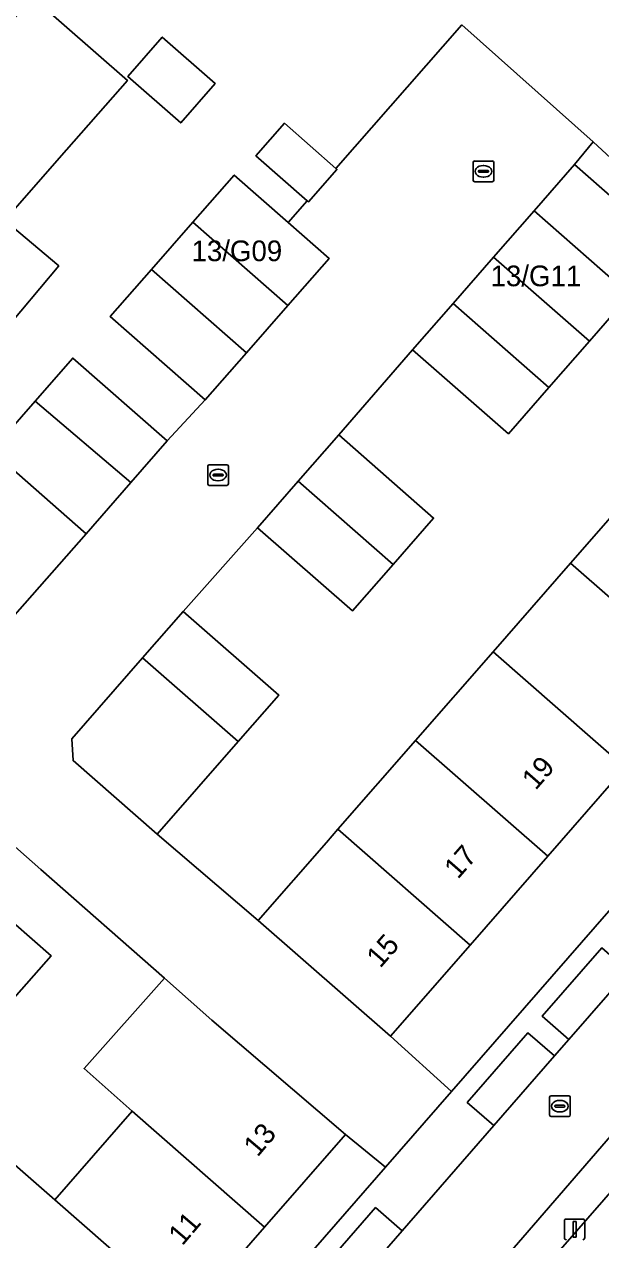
# Model space of a CAD drawing. Extents: x 158472 to 159562, y 388525 to 389606.
# Drawn here: x 158828.5 to 158856.4, y 388856.6 to 388915.3 of the extents above; entities that cross this region are included whole.
import ezdxf

# ---------------------------------------------------------------- set-up
doc = ezdxf.new("R2010")
doc.units = 0
for name, color, linetype in [('IMGEO_Erf', 7, 'Continuous'), ('IMGEO_Kolk', 7, 'Continuous'), ('IMGEO_Lichtmast', 7, 'Continuous'), ('IMGEO_Muur', 7, 'Continuous'), ('IMGEO_Pand', 7, 'Continuous'), ('IMGEO_Pand_nummerreeks', 7, 'Continuous'), ('IMGEO_Parkeervlak_open', 7, 'Continuous'), ('IMGEO_Rijbaan_lokaal_open', 7, 'Continuous'), ('IMGEO_Voetpad_open', 7, 'Continuous')]:
    doc.layers.add(name, color=color, linetype=linetype)

msp = doc.modelspace()

# ---------------------------------------------------------------- linework, layer by layer
at = {"layer": 'IMGEO_Erf'}
for points in [[(158828.932, 388916.627), (158833.528, 388912.601), (158830.234, 388908.841), (158827.987, 388906.277)], [(158827.972, 388886.645), (158831.53, 388890.69), (158826.96, 388894.694), (158829.063, 388897.095), (158830.888, 388899.178), (158835.458, 388895.174), (158837.293, 388897.162), (158832.701, 388901.185), (158834.698, 388903.464), (158836.695, 388905.744), (158838.692, 388908.023), (158841.308, 388905.731), (158842.23, 388906.779), (158839.745, 388908.956), (158841.121, 388910.527), (158843.608, 388908.347), (158849.707, 388915.286), (158856.05, 388909.635), (158858.188, 388907.67)], [(158827.972, 388905.518), (158830.207, 388903.635), (158826.516, 388899.255)], [(158857.83, 388902.241), (158855.872, 388900.002), (158853.914, 388897.763), (158851.956, 388895.524), (158847.322, 388899.576), (158843.747, 388895.465), (158848.34, 388891.449), (158846.383, 388889.211), (158844.413, 388886.959), (158839.821, 388890.975), (158836.225, 388886.937), (158840.849, 388882.894), (158838.879, 388880.641), (158834.97, 388876.17), (158839.86, 388871.999), (158843.152, 388875.763), (158843.712, 388876.404), (158847.463, 388880.693), (158851.215, 388884.984), (158854.965, 388889.273), (158858.698, 388893.541)], [(158857.61, 388879.389), (158853.863, 388875.103), (158850.102, 388870.803), (158846.257, 388866.405), (158849.205, 388863.732), (158868.727, 388886.101)], [(158823.814, 388856.35), (158827.567, 388860.634), (158830.013, 388858.491), (158833.764, 388862.78), (158831.433, 388864.849), (158835.318, 388869.207), (158829.335, 388874.47), (158827.54, 388876.052), (158826.694, 388875.99), (158825.229, 388874.325), (158829.835, 388870.296), (158827.816, 388867.987), (158825.872, 388865.764), (158821.265, 388869.792), (158817.694, 388865.707), (158822.311, 388861.669), (158820.332, 388859.405), (158818.378, 388857.171), (158813.76, 388861.209), (158810.195, 388857.109), (158814.79, 388853.092)], [(158870.82, 388874.821), (158823.415, 388820.545), (158827.165, 388817.214), (158830.153, 388814.603), (158832.033, 388816.754), (158827.515, 388820.703), (158831.565, 388825.337), (158835.679, 388830.043), (158840.205, 388826.087), (158842.022, 388828.165), (158843.915, 388830.33), (158839.365, 388834.307), (158843.39, 388838.911), (158847.508, 388843.623), (158848.336, 388842.899), (158852.045, 388839.658), (158853.853, 388841.726), (158855.705, 388843.845), (158851.999, 388847.086), (158851.17, 388847.81), (158855.247, 388852.474), (158859.372, 388857.193)], [(158816.712, 388826.499), (158846.015, 388860.076), (158844.078, 388861.647), (158840.167, 388857.175), (158836.414, 388852.883)]]:
    msp.add_lwpolyline(points, dxfattribs=at)
msp.add_lwpolyline([(158836.108, 388910.546), (158833.547, 388912.79), (158835.216, 388914.695), (158837.777, 388912.451)], close=True, dxfattribs=at)
at = {"layer": 'IMGEO_Kolk'}
for p, q in [((158850.25, 388907.779), (158850.25, 388908.631)), ((158850.325, 388908.705), (158851.177, 388908.705)), ((158850.738, 388908.485), (158850.763, 388908.485)), ((158851.251, 388908.631), (158851.251, 388907.779)), ((158850.509, 388908.199), (158850.509, 388908.211)), ((158850.947, 388908.162), (158850.549, 388908.162)), ((158850.552, 388908.248), (158850.95, 388908.248)), ((158850.761, 388907.925), (158850.736, 388907.925)), ((158850.993, 388908.211), (158850.993, 388908.199)), ((158851.177, 388907.705), (158850.325, 388907.705)), ((158837.413, 388893.1), (158837.413, 388893.952)), ((158837.488, 388894.026), (158838.34, 388894.026)), ((158837.901, 388893.806), (158837.926, 388893.806)), ((158838.414, 388893.952), (158838.414, 388893.1)), ((158837.672, 388893.52), (158837.672, 388893.532)), ((158838.11, 388893.483), (158837.712, 388893.483)), ((158837.715, 388893.569), (158838.113, 388893.569)), ((158837.924, 388893.246), (158837.899, 388893.246)), ((158838.156, 388893.532), (158838.156, 388893.52)), ((158838.34, 388893.026), (158837.488, 388893.026)), ((158853.946, 388862.599), (158853.946, 388863.451)), ((158854.021, 388863.525), (158854.873, 388863.525)), ((158854.434, 388863.305), (158854.459, 388863.305)), ((158854.947, 388863.451), (158854.947, 388862.599)), ((158854.205, 388863.019), (158854.205, 388863.031)), ((158854.643, 388862.982), (158854.245, 388862.982)), ((158854.248, 388863.068), (158854.646, 388863.068)), ((158854.457, 388862.745), (158854.432, 388862.745)), ((158854.689, 388863.031), (158854.689, 388863.019)), ((158854.873, 388862.525), (158854.021, 388862.525))]:
    msp.add_line(p, q, dxfattribs=at)
for points in [[(158850.25, 388907.779), (158850.25, 388908.631)], [(158850.325, 388908.705), (158851.177, 388908.705)], [(158851.251, 388908.631), (158851.251, 388907.779)], [(158851.177, 388907.705), (158850.325, 388907.705)], [(158837.413, 388893.1), (158837.413, 388893.952)], [(158837.488, 388894.026), (158838.34, 388894.026)], [(158838.414, 388893.952), (158838.414, 388893.1)], [(158838.34, 388893.026), (158837.488, 388893.026)], [(158853.946, 388862.599), (158853.946, 388863.451)], [(158854.021, 388863.525), (158854.873, 388863.525)], [(158854.947, 388863.451), (158854.947, 388862.599)], [(158854.873, 388862.525), (158854.021, 388862.525)]]:
    msp.add_lwpolyline(points, dxfattribs=at)
for centre, radius, start, end in [((158850.327, 388908.629), 0.0765, 91.55205, 178.44795), ((158850.327, 388908.629), 0.0765, 91.55205, 178.44795), ((158851.175, 388908.629), 0.0765, 1.55205, 88.44795), ((158851.175, 388908.629), 0.0765, 1.55205, 88.44795), ((158850.549, 388908.208), 0.0403, 85.87752, 175.75265), ((158850.546, 388908.198), 0.0366, 178.93798, 274.71019), ((158850.95, 388908.205), 0.043, 264.86636, 352.45326), ((158850.954, 388908.21), 0.0386, 1.73085, 96.63898), ((158850.327, 388907.781), 0.0765, 181.55205, 268.44795), ((158850.327, 388907.781), 0.0765, 181.55205, 268.44795), ((158851.175, 388907.781), 0.0765, 271.55205, 358.44795), ((158851.175, 388907.781), 0.0765, 271.55205, 358.44795), ((158837.49, 388893.95), 0.0765, 91.55205, 178.44795), ((158837.49, 388893.95), 0.0765, 91.55205, 178.44795), ((158838.338, 388893.95), 0.0765, 1.55205, 88.44795), ((158838.338, 388893.95), 0.0765, 1.55205, 88.44795), ((158837.712, 388893.529), 0.0403, 85.87752, 175.75265), ((158837.709, 388893.519), 0.0366, 178.93798, 274.71019), ((158838.113, 388893.526), 0.043, 264.86636, 352.45326), ((158838.117, 388893.531), 0.0386, 1.73085, 96.63898), ((158837.49, 388893.102), 0.0765, 181.55205, 268.44795), ((158837.49, 388893.102), 0.0765, 181.55205, 268.44795), ((158838.338, 388893.102), 0.0765, 271.55205, 358.44795), ((158838.338, 388893.102), 0.0765, 271.55205, 358.44795), ((158854.023, 388863.449), 0.0765, 91.55205, 178.44795), ((158854.023, 388863.449), 0.0765, 91.55205, 178.44795), ((158854.871, 388863.449), 0.0765, 1.55205, 88.44795), ((158854.871, 388863.449), 0.0765, 1.55205, 88.44795), ((158854.023, 388862.601), 0.0765, 181.55205, 268.44795), ((158854.023, 388862.601), 0.0765, 181.55205, 268.44795), ((158854.245, 388863.028), 0.0403, 85.87752, 175.75265), ((158854.242, 388863.018), 0.0366, 178.93798, 274.71019), ((158854.646, 388863.025), 0.043, 264.86636, 352.45326), ((158854.65, 388863.03), 0.0386, 1.73085, 96.63898), ((158854.871, 388862.601), 0.0765, 271.55205, 358.44795), ((158854.871, 388862.601), 0.0765, 271.55205, 358.44795)]:
    msp.add_arc(centre, radius, start, end, dxfattribs=at)
for centre, major_axis, ratio, start_param, end_param in [((158850.737, 388908.205), (-0.387, 0.002), 0.722429, 4.712389, 7.853982), ((158850.762, 388908.205), (-0.39, 0.002), 0.717154, 1.570796, 4.712389), ((158837.9, 388893.526), (-0.387, 0.002), 0.722429, 4.712389, 7.853982), ((158837.925, 388893.526), (-0.39, 0.002), 0.717154, 1.570796, 4.712389), ((158854.433, 388863.025), (-0.387, 0.002), 0.722429, 4.712389, 7.853982), ((158854.458, 388863.025), (-0.39, 0.002), 0.717154, 1.570796, 4.712389)]:
    msp.add_ellipse(centre, major_axis=major_axis, ratio=ratio, start_param=start_param, end_param=end_param, dxfattribs=at)
at = {"layer": 'IMGEO_Lichtmast'}
for p, q in [((158854.662, 388856.67), (158854.662, 388857.47)), ((158854.662, 388857.47), (158854.662, 388856.67)), ((158854.762, 388857.57), (158855.552, 388857.57)), ((158855.552, 388857.57), (158854.762, 388857.57)), ((158855.652, 388857.47), (158855.652, 388856.67)), ((158855.652, 388856.67), (158855.652, 388857.47))]:
    msp.add_line(p, q, dxfattribs=at)
msp.add_lwpolyline([(158855.082, 388857.445), (158855.232, 388857.445), (158855.232, 388856.695), (158855.082, 388856.695), (158855.082, 388857.445)], dxfattribs=at)
for centre, start, end in [((158854.762, 388857.47), 90, 180), ((158854.762, 388857.47), 90, 180), ((158855.552, 388857.47), 0, 90), ((158855.552, 388857.47), 360, 90), ((158854.762, 388856.67), 180, 270), ((158854.762, 388856.67), 180, 270), ((158855.552, 388856.67), 270, 0), ((158855.552, 388856.67), 270, 0)]:
    msp.add_arc(centre, 0.1, start, end, dxfattribs=at)
at = {"layer": 'IMGEO_Muur'}
msp.add_lwpolyline([(158834.97, 388876.17), (158839.86, 388871.999)], dxfattribs=at)
at = {"layer": 'IMGEO_Pand'}
for points in [[(158821.482, 388910.986), (158827.598, 388905.833), (158827.722, 388905.974), (158827.987, 388906.277), (158830.234, 388908.841), (158833.528, 388912.601), (158828.932, 388916.627), (158826.829, 388914.227), (158825.031, 388915.802), (158821.097, 388911.311)], [(158833.547, 388912.79), (158836.108, 388910.546), (158837.777, 388912.451), (158835.216, 388914.695)], [(158821.482, 388910.986), (158821.398, 388910.89), (158821.349, 388910.834), (158817.729, 388906.703), (158823.728, 388901.618), (158824.202, 388901.216), (158826.516, 388899.255), (158830.207, 388903.635), (158827.972, 388905.518), (158827.598, 388905.833)], [(158839.745, 388908.956), (158842.23, 388906.779), (158842.287, 388906.729), (158843.663, 388908.299), (158843.608, 388908.347), (158841.121, 388910.527)], [(158855.154, 388908.532), (158853.196, 388906.293), (158857.83, 388902.241), (158859.703, 388904.383), (158859.788, 388904.48)], [(158836.695, 388905.744), (158841.287, 388901.721), (158843.284, 388904), (158841.308, 388905.731), (158838.692, 388908.023)], [(158855.872, 388900.002), (158857.83, 388902.241), (158853.196, 388906.293), (158851.238, 388904.054)], [(158839.29, 388899.441), (158841.287, 388901.721), (158836.695, 388905.744), (158834.698, 388903.464)], [(158855.872, 388900.002), (158851.238, 388904.054), (158849.28, 388901.815), (158853.914, 388897.763)], [(158839.29, 388899.441), (158834.698, 388903.464), (158832.701, 388901.185), (158837.293, 388897.162)], [(158853.914, 388897.763), (158849.28, 388901.815), (158847.322, 388899.576), (158851.956, 388895.524)], [(158829.063, 388897.095), (158833.699, 388893.166), (158835.458, 388895.174), (158830.888, 388899.178)], [(158829.063, 388897.095), (158826.96, 388894.694), (158831.53, 388890.69), (158833.699, 388893.166)], [(158846.383, 388889.211), (158848.34, 388891.449), (158843.747, 388895.465), (158841.792, 388893.229)], [(158846.383, 388889.211), (158841.792, 388893.229), (158839.821, 388890.975), (158844.413, 388886.959)], [(158859.008, 388893.271), (158858.698, 388893.541), (158854.965, 388889.273), (158861.364, 388883.681), (158865.106, 388887.961)], [(158854.965, 388889.273), (158851.215, 388884.984), (158857.61, 388879.389), (158861.364, 388883.681)], [(158834.26, 388884.689), (158838.879, 388880.641), (158840.849, 388882.894), (158836.225, 388886.937)], [(158847.463, 388880.693), (158853.863, 388875.103), (158857.61, 388879.389), (158851.215, 388884.984)], [(158834.26, 388884.689), (158830.834, 388880.772), (158830.904, 388879.726), (158834.97, 388876.17), (158838.879, 388880.641)], [(158847.463, 388880.693), (158843.712, 388876.404), (158850.102, 388870.803), (158853.863, 388875.103)], [(158843.712, 388876.404), (158843.152, 388875.763), (158839.86, 388871.999), (158846.257, 388866.405), (158850.102, 388870.803)], [(158827.816, 388867.987), (158829.835, 388870.296), (158825.229, 388874.325), (158823.211, 388872.018)], [(158837.617, 388867.186), (158835.318, 388869.207), (158831.433, 388864.849), (158833.764, 388862.78), (158840.167, 388857.175), (158844.078, 388861.647)], [(158833.764, 388862.78), (158830.013, 388858.491), (158836.414, 388852.883), (158840.167, 388857.175)], [(158830.013, 388858.491), (158827.567, 388860.634), (158823.814, 388856.35), (158826.262, 388854.201), (158826.421, 388854.062), (158832.658, 388848.588), (158836.414, 388852.883)]]:
    msp.add_lwpolyline(points, close=True, dxfattribs=at)
at = {"layer": 'IMGEO_Parkeervlak_open'}
for points in [[(158857.767, 388869.55), (158856.475, 388870.676), (158853.59, 388867.367), (158854.88, 388866.242)], [(158854.188, 388865.449), (158852.898, 388866.574), (158849.964, 388863.209), (158851.253, 388862.085)], [(158846.819, 388857.004), (158845.532, 388858.126), (158842.624, 388854.79), (158843.909, 388853.669)]]:
    msp.add_lwpolyline(points, close=True, dxfattribs=at)
at = {"layer": 'IMGEO_Rijbaan_lokaal_open'}
for points in [[(158827.54, 388876.052), (158829.335, 388874.47), (158835.318, 388869.207), (158837.617, 388867.186), (158844.078, 388861.647), (158846.015, 388860.076), (158849.205, 388863.732), (158846.257, 388866.405), (158839.86, 388871.999), (158834.97, 388876.17), (158830.904, 388879.726), (158830.834, 388880.772), (158834.26, 388884.689), (158836.225, 388886.937), (158839.821, 388890.975), (158841.792, 388893.229), (158843.747, 388895.465), (158847.322, 388899.576), (158849.28, 388901.815), (158851.238, 388904.054), (158853.196, 388906.293), (158855.154, 388908.532), (158856.05, 388909.635), (158849.707, 388915.286), (158843.608, 388908.347), (158843.663, 388908.299), (158842.287, 388906.729), (158842.23, 388906.779), (158841.308, 388905.731), (158843.284, 388904), (158841.287, 388901.721), (158839.29, 388899.441), (158837.293, 388897.162), (158835.458, 388895.174), (158833.699, 388893.166), (158831.53, 388890.69), (158827.972, 388886.645)], [(158857.767, 388869.55), (158854.88, 388866.242), (158854.188, 388865.449), (158851.253, 388862.085), (158846.819, 388857.004), (158843.909, 388853.669), (158843.055, 388852.691), (158840.145, 388849.356), (158839.302, 388848.39), (158836.39, 388845.053), (158835.537, 388844.076), (158832.636, 388840.752), (158831.781, 388839.771), (158828.865, 388836.429), (158828.009, 388835.449), (158825.132, 388832.152), (158823.82, 388833.242), (158821.929, 388831.081), (158826.774, 388826.832), (158828.466, 388828.744), (158872.076, 388879.123)]]:
    msp.add_lwpolyline(points, dxfattribs=at)
at = {"layer": 'IMGEO_Voetpad_open'}
for points in [[(158858.188, 388907.67), (158856.05, 388909.635), (158855.154, 388908.532), (158859.788, 388904.48), (158859.703, 388904.383), (158861.566, 388902.754), (158862.456, 388903.836), (158860.242, 388905.862)], [(158900.431, 388886.282), (158898.351, 388888.091), (158888.541, 388896.625), (158887.889, 388897.192), (158874.394, 388881.76), (158872.571, 388879.695), (158872.076, 388879.123), (158828.466, 388828.744), (158826.774, 388826.832), (158824.946, 388824.766), (158822.181, 388821.641), (158808.612, 388806.31), (158813.735, 388801.853), (158814.381, 388802.592), (158810.595, 388805.883), (158820.088, 388816.74), (158823.415, 388820.545), (158870.82, 388874.821), (158878.222, 388883.296), (158882.298, 388887.952), (158886.131, 388892.322), (158888.17, 388894.647), (158929.092, 388858.899), (158930.295, 388860.304)]]:
    msp.add_lwpolyline(points, close=True, dxfattribs=at)
for points in [[(158868.727, 388886.101), (158849.205, 388863.732), (158846.015, 388860.076), (158816.712, 388826.499)], [(158842.624, 388854.79), (158845.532, 388858.126), (158846.819, 388857.004), (158851.253, 388862.085), (158849.964, 388863.209), (158852.898, 388866.574), (158854.188, 388865.449), (158854.88, 388866.242), (158853.59, 388867.367), (158856.475, 388870.676)]]:
    msp.add_lwpolyline(points, dxfattribs=at)

# ---------------------------------------------------------------- texts
at = {"layer": 'IMGEO_Pand_nummerreeks'}
for s, p in [('13/G09', (158836.629, 388903.863)), ('13/G11', (158851.094, 388902.653))]:
    msp.add_text(s, height=1, dxfattribs=at).set_placement(p)
for s, rotation, p in [('19', 48.83239, (158853.274, 388878.257)), ('17', 48.83239, (158849.515, 388873.958)), ('15', 48.83239, (158845.756, 388869.659)), ('13', 49.68117, (158839.824, 388860.528)), ('11', 49.68313, (158836.185, 388856.239))]:
    msp.add_text(s, height=1, rotation=rotation, dxfattribs=at).set_placement(p)

doc.saveas('drawing.dxf')
